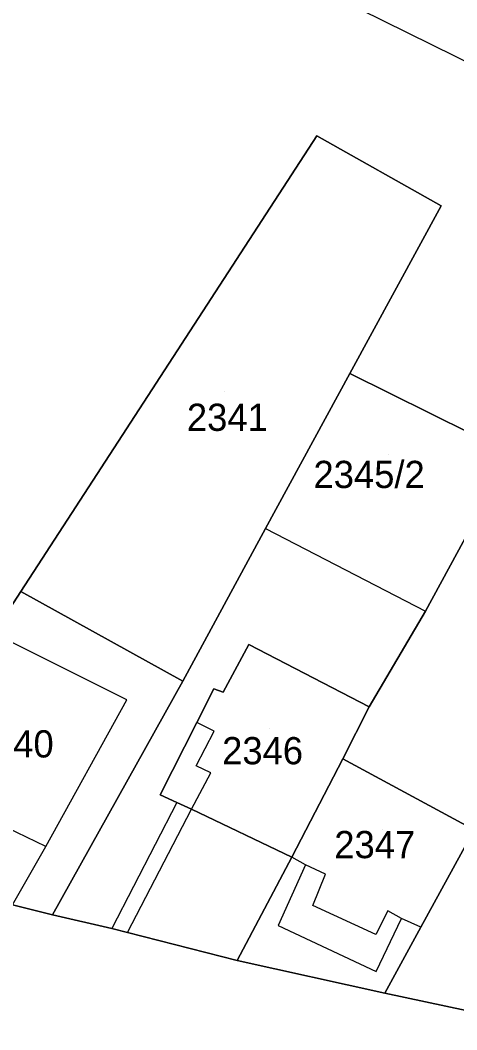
# Model space of a CAD drawing. Extents: x -263423 to -261326, y -1240067 to -1237864.
# Drawn here: x -262376.6 to -262344.5, y -1239036.5 to -1238962.3 of the extents above; entities that cross this region are included whole.
import ezdxf

# ---------------------------------------------------------------- set-up
doc = ezdxf.new("R2010")
doc.units = 0
for name, color, linetype in [('body_kn', 7, 'Continuous'), ('kladpar_druhypozemkov', 7, 'Continuous'), ('kladpar_hranice', 7, 'Continuous'), ('kladpar_parcelnecisla', 7, 'Continuous'), ('kladpar_plochy', 7, 'Continuous'), ('zappar_hrandruhpozemk', 7, 'Continuous')]:
    doc.layers.add(name, color=color, linetype=linetype)

msp = doc.modelspace()

# ---------------------------------------------------------------- linework, layer by layer
at = {"layer": 'body_kn'}
for p, q in [((-262354.8, -1238970.85), (-262354.8, -1238970.85)), ((-262354.8, -1238970.85), (-262354.8, -1238970.85)), ((-262345.65, -1238975.99), (-262345.65, -1238975.99)), ((-262352.38, -1238988.3), (-262352.38, -1238988.3)), ((-262358.56, -1238999.69), (-262358.56, -1238999.69)), ((-262358.56, -1238999.69), (-262358.56, -1238999.69)), ((-262376.55, -1239004.32), (-262376.55, -1239004.32)), ((-262346.8, -1239005.78), (-262346.8, -1239005.78)), ((-262359.79, -1239008.22), (-262359.79, -1239008.22)), ((-262364.65, -1239010.92), (-262364.65, -1239010.92)), ((-262362.37, -1239011.48), (-262362.37, -1239011.48)), ((-262361.67, -1239011.73), (-262361.67, -1239011.73)), ((-262368.77, -1239012.28), (-262368.77, -1239012.28)), ((-262350.94, -1239012.8), (-262350.94, -1239012.8)), ((-262350.94, -1239012.8), (-262350.94, -1239012.8)), ((-262363.62, -1239013.96), (-262363.62, -1239013.96)), ((-262362.35, -1239014.59), (-262362.35, -1239014.59)), ((-262352.89, -1239016.63), (-262352.89, -1239016.63)), ((-262363.66, -1239017.14), (-262363.66, -1239017.14)), ((-262362.58, -1239017.65), (-262362.58, -1239017.65)), ((-262366.31, -1239019.26), (-262366.31, -1239019.26)), ((-262365.1, -1239019.82), (-262365.1, -1239019.82)), ((-262365.1, -1239019.82), (-262365.1, -1239019.82)), ((-262364.02, -1239020.33), (-262364.02, -1239020.33)), ((-262364.02, -1239020.33), (-262364.02, -1239020.33)), ((-262374.72, -1239023.07), (-262374.72, -1239023.07)), ((-262356.64, -1239023.84), (-262356.64, -1239023.84)), ((-262355.63, -1239024.4), (-262355.63, -1239024.4)), ((-262355.63, -1239024.4), (-262355.63, -1239024.4)), ((-262354.16, -1239025.09), (-262354.16, -1239025.09)), ((-262355.1, -1239027.39), (-262355.1, -1239027.39)), ((-262374.24, -1239028.09), (-262374.24, -1239028.09)), ((-262349.58, -1239027.8), (-262349.58, -1239027.8)), ((-262348.56, -1239028.36), (-262348.56, -1239028.36)), ((-262369.86, -1239029.08), (-262369.86, -1239029.08)), ((-262357.63, -1239028.87), (-262357.63, -1239028.87)), ((-262347.16, -1239028.99), (-262347.16, -1239028.99)), ((-262347.16, -1239028.99), (-262347.16, -1239028.99)), ((-262368.72, -1239029.39), (-262368.72, -1239029.39)), ((-262368.72, -1239029.39), (-262368.72, -1239029.39)), ((-262350.46, -1239029.52), (-262350.46, -1239029.52)), ((-262360.65, -1239031.43), (-262360.65, -1239031.43)), ((-262350.44, -1239032.25), (-262350.44, -1239032.25)), ((-262349.8, -1239033.84), (-262349.8, -1239033.84))]:
    msp.add_line(p, q, dxfattribs=at)
at = {"layer": 'kladpar_druhypozemkov'}
for p, q in [((-262361.56, -1238989.62), (-262361.56, -1238989.62)), ((-262349.56, -1238994.22), (-262349.56, -1238994.22)), ((-262358.26, -1239014.42), (-262358.26, -1239014.42)), ((-262349.96, -1239021.82), (-262349.96, -1239021.82))]:
    msp.add_line(p, q, dxfattribs=at)
at = {"layer": 'kladpar_hranice'}
for points in [[(-262377.91, -1238934.52), (-262373.11, -1238937.35), (-262370.79, -1238933.57), (-262368.13, -1238934.54), (-262349.57, -1238943.5), (-262340.47, -1238947.88), (-262331.89, -1238952.32), (-262330.46, -1238949.48), (-262319.09, -1238954.52), (-262320.59, -1238957.93), (-262325.44, -1238966.7), (-262331.84, -1238978.13), (-262333.46, -1238981.1), (-262338.95, -1238991.07), (-262340.51, -1238994.17), (-262352.38, -1238988.3), (-262345.65, -1238975.99), (-262354.8, -1238970.85), (-262376.55, -1239004.32), (-262378.56, -1239007.39)], [(-262354.8, -1238970.85), (-262345.65, -1238975.99), (-262352.38, -1238988.3), (-262358.56, -1238999.69), (-262364.65, -1239010.92), (-262376.55, -1239004.32), (-262354.8, -1238970.85)], [(-262340.51, -1238994.17), (-262346.8, -1239005.78), (-262350.94, -1239012.8), (-262359.79, -1239008.22), (-262361.67, -1239011.73), (-262362.37, -1239011.48), (-262363.62, -1239013.96), (-262366.31, -1239019.26), (-262365.1, -1239019.82), (-262364.02, -1239020.33), (-262356.64, -1239023.84), (-262360.65, -1239031.43), (-262368.72, -1239029.39), (-262369.86, -1239029.08), (-262374.24, -1239028.09), (-262364.65, -1239010.92), (-262358.56, -1238999.69), (-262352.38, -1238988.3), (-262340.51, -1238994.17)], [(-262334.64, -1238997.7), (-262334.01, -1238997.9), (-262333.31, -1238997.84), (-262332.8, -1238997.53), (-262332.22, -1238996.77), (-262331.38, -1238995.13), (-262328.85, -1238996.42), (-262329.89, -1238998.18), (-262343.22, -1239021.84), (-262352.89, -1239016.63), (-262350.94, -1239012.8), (-262346.8, -1239005.78), (-262340.51, -1238994.17), (-262338.95, -1238991.07), (-262337.38, -1238991.91), (-262338.28, -1238993.49), (-262338.54, -1238994.44), (-262338.36, -1238995.14), (-262337.86, -1238995.77), (-262334.64, -1238997.7)], [(-262315.49, -1239000.08), (-262310.31, -1239000.76), (-262307.14, -1239001.06), (-262302.89, -1239001.35), (-262305.64, -1239007.47), (-262305.78, -1239007.78), (-262306.96, -1239010.4), (-262308.71, -1239013.6), (-262323.19, -1239039.64), (-262337.8, -1239036.43), (-262339.32, -1239036.06), (-262349.8, -1239033.84), (-262347.16, -1239028.99), (-262343.22, -1239021.84), (-262329.89, -1238998.18), (-262315.49, -1239000.08)], [(-262442.36, -1239005.53), (-262434.41, -1239010.05), (-262427.37, -1239000.15), (-262428.51, -1239010.2), (-262424.66, -1239016.6), (-262419.51, -1239019.87), (-262401.28, -1239024.07), (-262388.39, -1239026.85), (-262387.96, -1239024.87), (-262377.17, -1239027.35), (-262374.24, -1239028.09), (-262369.86, -1239029.08), (-262368.72, -1239029.39), (-262360.65, -1239031.43), (-262349.8, -1239033.84), (-262339.32, -1239036.06), (-262337.8, -1239036.43), (-262323.19, -1239039.64)], [(-262378.56, -1239007.39), (-262376.55, -1239004.32), (-262364.65, -1239010.92), (-262374.24, -1239028.09), (-262377.17, -1239027.35), (-262387.96, -1239024.87), (-262385.77, -1239020.47), (-262384.33, -1239017.98), (-262382.56, -1239014.91), (-262378.56, -1239007.39)], [(-262350.94, -1239012.8), (-262352.89, -1239016.63), (-262356.64, -1239023.84), (-262364.02, -1239020.33), (-262365.1, -1239019.82), (-262366.31, -1239019.26), (-262363.62, -1239013.96), (-262362.37, -1239011.48), (-262361.67, -1239011.73), (-262359.79, -1239008.22), (-262350.94, -1239012.8)], [(-262343.22, -1239021.84), (-262347.16, -1239028.99), (-262349.8, -1239033.84), (-262360.65, -1239031.43), (-262356.64, -1239023.84), (-262352.89, -1239016.63), (-262343.22, -1239021.84)]]:
    msp.add_lwpolyline(points, dxfattribs=at)
at = {"layer": 'kladpar_plochy'}
for points in [[(-262377.91, -1238934.52), (-262373.11, -1238937.35), (-262370.79, -1238933.57), (-262368.13, -1238934.54), (-262349.57, -1238943.5), (-262340.47, -1238947.88), (-262331.89, -1238952.32), (-262330.46, -1238949.48), (-262319.09, -1238954.52), (-262320.59, -1238957.93), (-262325.44, -1238966.7), (-262331.84, -1238978.13), (-262333.46, -1238981.1), (-262338.95, -1238991.07), (-262340.51, -1238994.17), (-262352.38, -1238988.3), (-262345.65, -1238975.99), (-262354.8, -1238970.85), (-262376.55, -1239004.32), (-262378.56, -1239007.39)], [(-262444.52, -1239004.27), (-262442.36, -1239005.53), (-262434.41, -1239010.05), (-262427.37, -1239000.15), (-262428.51, -1239010.2), (-262424.66, -1239016.6), (-262419.51, -1239019.87), (-262401.28, -1239024.07), (-262388.39, -1239026.85), (-262387.96, -1239024.87), (-262377.17, -1239027.35), (-262374.24, -1239028.09), (-262369.86, -1239029.08), (-262368.72, -1239029.39), (-262360.65, -1239031.43), (-262349.8, -1239033.84), (-262339.32, -1239036.06), (-262337.8, -1239036.43), (-262323.19, -1239039.64)]]:
    msp.add_lwpolyline(points, dxfattribs=at)
for points in [[(-262354.8, -1238970.85), (-262345.65, -1238975.99), (-262352.38, -1238988.3), (-262358.56, -1238999.69), (-262364.65, -1239010.92), (-262376.55, -1239004.32)], [(-262340.51, -1238994.17), (-262346.8, -1239005.78), (-262350.94, -1239012.8), (-262359.79, -1239008.22), (-262361.67, -1239011.73), (-262362.37, -1239011.48), (-262363.62, -1239013.96), (-262366.31, -1239019.26), (-262365.1, -1239019.82), (-262364.02, -1239020.33), (-262356.64, -1239023.84), (-262360.65, -1239031.43), (-262368.72, -1239029.39), (-262369.86, -1239029.08), (-262374.24, -1239028.09), (-262364.65, -1239010.92), (-262358.56, -1238999.69), (-262352.38, -1238988.3)], [(-262334.64, -1238997.7), (-262334.01, -1238997.9), (-262333.31, -1238997.84), (-262332.8, -1238997.53), (-262332.22, -1238996.77), (-262331.38, -1238995.13), (-262328.85, -1238996.42), (-262329.89, -1238998.18), (-262343.22, -1239021.84), (-262352.89, -1239016.63), (-262350.94, -1239012.8), (-262346.8, -1239005.78), (-262340.51, -1238994.17), (-262338.95, -1238991.07), (-262337.38, -1238991.91), (-262338.28, -1238993.49), (-262338.54, -1238994.44), (-262338.36, -1238995.14), (-262337.86, -1238995.77)], [(-262315.49, -1239000.08), (-262310.31, -1239000.76), (-262307.14, -1239001.06), (-262302.89, -1239001.35), (-262305.64, -1239007.47), (-262305.78, -1239007.78), (-262306.96, -1239010.4), (-262308.71, -1239013.6), (-262323.19, -1239039.64), (-262337.8, -1239036.43), (-262339.32, -1239036.06), (-262349.8, -1239033.84), (-262347.16, -1239028.99), (-262343.22, -1239021.84), (-262329.89, -1238998.18)], [(-262378.56, -1239007.39), (-262376.55, -1239004.32), (-262364.65, -1239010.92), (-262374.24, -1239028.09), (-262377.17, -1239027.35), (-262387.96, -1239024.87), (-262385.77, -1239020.47), (-262384.33, -1239017.98), (-262382.56, -1239014.91)], [(-262350.94, -1239012.8), (-262352.89, -1239016.63), (-262356.64, -1239023.84), (-262364.02, -1239020.33), (-262365.1, -1239019.82), (-262366.31, -1239019.26), (-262363.62, -1239013.96), (-262362.37, -1239011.48), (-262361.67, -1239011.73), (-262359.79, -1239008.22)], [(-262343.22, -1239021.84), (-262347.16, -1239028.99), (-262349.8, -1239033.84), (-262360.65, -1239031.43), (-262356.64, -1239023.84), (-262352.89, -1239016.63)]]:
    msp.add_lwpolyline(points, close=True, dxfattribs=at)
at = {"layer": 'zappar_hrandruhpozemk'}
for p, q in [((-262331.14, -1238971.67), (-262353.68, -1238960.52)), ((-262358.56, -1238999.69), (-262346.8, -1239005.78)), ((-262368.77, -1239012.28), (-262378.56, -1239007.39)), ((-262374.72, -1239023.07), (-262368.77, -1239012.28)), ((-262364.02, -1239020.33), (-262362.58, -1239017.65)), ((-262365.1, -1239019.82), (-262369.86, -1239029.08)), ((-262368.72, -1239029.39), (-262364.02, -1239020.33)), ((-262374.72, -1239023.07), (-262379.81, -1239020.62)), ((-262377.17, -1239027.35), (-262374.72, -1239023.07)), ((-262355.63, -1239024.4), (-262357.63, -1239028.87)), ((-262350.46, -1239029.52), (-262355.1, -1239027.39)), ((-262350.44, -1239032.25), (-262348.56, -1239028.36)), ((-262357.63, -1239028.87), (-262350.44, -1239032.25))]:
    msp.add_line(p, q, dxfattribs=at)
for points in [[(-262362.58, -1239017.65), (-262363.66, -1239017.14), (-262362.35, -1239014.59), (-262363.62, -1239013.96)], [(-262355.1, -1239027.39), (-262354.16, -1239025.09), (-262355.63, -1239024.4), (-262356.64, -1239023.84)], [(-262347.16, -1239028.99), (-262348.56, -1239028.36), (-262349.58, -1239027.8), (-262350.46, -1239029.52)]]:
    msp.add_lwpolyline(points, dxfattribs=at)

# ---------------------------------------------------------------- texts
at = {"layer": 'kladpar_parcelnecisla'}
for s, p in [('2341', (-262364.35, -1238992.52)), ('2345/2', (-262355.041, -1238996.72)), ('2340', (-262380.09, -1239016.52)), ('2346', (-262361.759, -1239017.02)), ('2347', (-262353.512, -1239023.92))]:
    msp.add_text(s, height=2, dxfattribs=at).set_placement(p)

doc.saveas('drawing.dxf')
